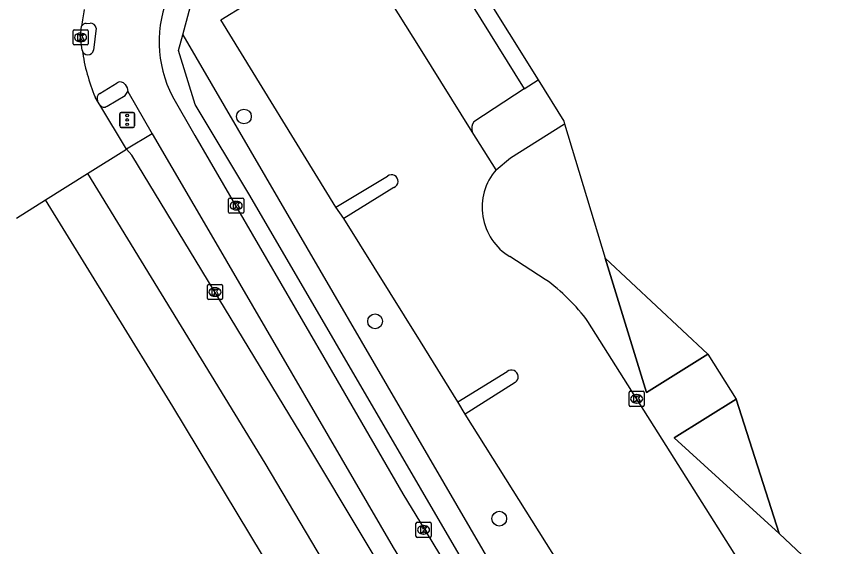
# Model space of a CAD drawing. Extents: x 158461 to 159795, y 387220 to 388672.
# Drawn here: x 158473.2 to 158527.4, y 387787.4 to 387822.6 of the extents above; entities that cross this region are included whole.
import ezdxf

# ---------------------------------------------------------------- set-up
doc = ezdxf.new("R2010")
doc.units = 0
for name, color, linetype in [('IMGEO_Berm_groen', 7, 'Continuous'), ('IMGEO_Boom', 7, 'Continuous'), ('IMGEO_Fietspad_gesloten', 7, 'Continuous'), ('IMGEO_Kolk', 7, 'Continuous'), ('IMGEO_Pand', 7, 'Continuous'), ('IMGEO_Pand_overbouw', 7, 'Continuous'), ('IMGEO_Rijbaan_lokaal_open', 7, 'Continuous'), ('IMGEO_Rijbaan_regionaal_gesloten', 7, 'Continuous'), ('IMGEO_Verkeersregelinstallatiepaal', 7, 'Continuous'), ('IMGEO_Voetpad_open', 7, 'Continuous')]:
    doc.layers.add(name, color=color, linetype=linetype)

msp = doc.modelspace()

# ---------------------------------------------------------------- linework, layer by layer
at = {"layer": 'IMGEO_Berm_groen'}
for points in [[(158484.237, 387821.378), (158506.024, 387783.964), (158509.758, 387777.954), (158515.06, 387769.897), (158527.238, 387750.747), (158548.722, 387717.403), (158561.527, 387695.629), (158567.142, 387685.228)], [(158494.925, 387809.202), (158494.382, 387809.941)], [(158502.966, 387796.221), (158502.484, 387797.039)]]:
    msp.add_lwpolyline(points, dxfattribs=at)
at = {"layer": 'IMGEO_Boom'}
for centre in [(158488.3, 387815.963), (158496.998, 387802.378), (158505.228, 387789.288)]:
    msp.add_circle(centre, 0.489, dxfattribs=at)
at = {"layer": 'IMGEO_Fietspad_gesloten'}
for points in [[(158477.833, 387822.143), (158478.1, 387822.164)], [(158478.508, 387821.823), (158478.322, 387820.356)], [(158478.749, 387817.493), (158479.896, 387818.205)], [(158480.415, 387818.084), (158480.558, 387817.875), (158480.61, 387817.627)], [(158480.61, 387817.627), (158482.21, 387814.816)], [(158483.565, 387817.298), (158485.048, 387814.702), (158493.586, 387799.98), (158498.845, 387790.928), (158500, 387789.02), (158504.092, 387782.258), (158504.386, 387781.795), (158507.961, 387776.157)], [(158482.21, 387814.816), (158486.282, 387807.855), (158498.197, 387787.378), (158500, 387784.423), (158502.337, 387780.592), (158505.466, 387775.464), (158505.545, 387775.285)]]:
    msp.add_lwpolyline(points, dxfattribs=at)
for centre, radius, start, end in [((158490.501, 387820.927), 7.828, 155.6019, 207.6198), ((158478.105, 387821.755), 0.409, 9.5175, 90.7058), ((158477.828, 387821.816), 0.327, 89.0838, 155.2674), ((158477.95, 387820.427), 0.379, 189.3956, 349.222), ((158480.095, 387817.885), 0.377, 31.9188, 121.8341), ((158478.944, 387817.157), 0.389, 120.1412, 206.3984)]:
    msp.add_arc(centre, radius, start, end, dxfattribs=at)
at = {"layer": 'IMGEO_Kolk'}
for p, q in [((158476.966, 387820.785), (158476.966, 387821.637)), ((158477.041, 387821.711), (158477.893, 387821.711)), ((158477.967, 387821.637), (158477.967, 387820.785)), ((158477.454, 387821.491), (158477.479, 387821.491)), ((158477.893, 387820.711), (158477.041, 387820.711)), ((158477.477, 387820.931), (158477.452, 387820.931)), ((158487.284, 387809.627), (158487.284, 387810.479)), ((158487.359, 387810.553), (158488.211, 387810.553)), ((158487.772, 387810.333), (158487.797, 387810.333)), ((158488.285, 387810.479), (158488.285, 387809.627)), ((158487.795, 387809.773), (158487.77, 387809.773)), ((158488.211, 387809.553), (158487.359, 387809.553)), ((158485.953, 387804.82), (158486.805, 387804.82)), ((158485.878, 387803.894), (158485.878, 387804.746)), ((158486.366, 387804.6), (158486.391, 387804.6)), ((158486.879, 387804.746), (158486.879, 387803.894)), ((158486.805, 387803.82), (158485.953, 387803.82)), ((158486.389, 387804.04), (158486.364, 387804.04)), ((158513.84, 387796.81), (158513.84, 387797.662)), ((158513.915, 387797.736), (158514.767, 387797.736)), ((158514.328, 387797.516), (158514.353, 387797.516)), ((158514.841, 387797.662), (158514.841, 387796.81)), ((158514.767, 387796.736), (158513.915, 387796.736)), ((158514.351, 387796.956), (158514.326, 387796.956)), ((158499.708, 387788.122), (158499.708, 387788.974)), ((158499.783, 387789.048), (158500.635, 387789.048)), ((158500.196, 387788.828), (158500.221, 387788.828)), ((158500.709, 387788.974), (158500.709, 387788.122)), ((158500.635, 387788.048), (158499.783, 387788.048)), ((158500.219, 387788.268), (158500.194, 387788.268))]:
    msp.add_line(p, q, dxfattribs=at)
for points in [[(158476.966, 387820.785), (158476.966, 387821.637)], [(158477.041, 387821.711), (158477.893, 387821.711)], [(158477.967, 387821.637), (158477.967, 387820.785)], [(158477.287, 387821.411), (158477.41, 387821.411), (158477.41, 387821.26), (158477.54, 387821.411), (158477.704, 387821.411), (158477.558, 387821.26), (158477.711, 387821.011), (158477.559, 387821.011), (158477.474, 387821.175), (158477.41, 387821.108), (158477.41, 387821.011), (158477.287, 387821.011), (158477.287, 387821.411)], [(158477.893, 387820.711), (158477.041, 387820.711)], [(158487.284, 387809.627), (158487.284, 387810.479)], [(158487.359, 387810.553), (158488.211, 387810.553)], [(158487.605, 387810.253), (158487.728, 387810.253), (158487.728, 387810.102), (158487.858, 387810.253), (158488.022, 387810.253), (158487.876, 387810.102), (158488.029, 387809.853), (158487.877, 387809.853), (158487.792, 387810.017), (158487.728, 387809.95), (158487.728, 387809.853), (158487.605, 387809.853), (158487.605, 387810.253)], [(158488.285, 387810.479), (158488.285, 387809.627)], [(158488.211, 387809.553), (158487.359, 387809.553)], [(158485.953, 387804.82), (158486.805, 387804.82)], [(158485.878, 387803.894), (158485.878, 387804.746)], [(158486.199, 387804.52), (158486.322, 387804.52), (158486.322, 387804.369), (158486.452, 387804.52), (158486.616, 387804.52), (158486.47, 387804.369), (158486.623, 387804.12), (158486.471, 387804.12), (158486.386, 387804.284), (158486.322, 387804.217), (158486.322, 387804.12), (158486.199, 387804.12), (158486.199, 387804.52)], [(158486.879, 387804.746), (158486.879, 387803.894)], [(158486.805, 387803.82), (158485.953, 387803.82)], [(158513.84, 387796.81), (158513.84, 387797.662)], [(158513.915, 387797.736), (158514.767, 387797.736)], [(158514.161, 387797.436), (158514.284, 387797.436), (158514.284, 387797.285), (158514.414, 387797.436), (158514.578, 387797.436), (158514.432, 387797.285), (158514.585, 387797.036), (158514.433, 387797.036), (158514.348, 387797.2), (158514.284, 387797.133), (158514.284, 387797.036), (158514.161, 387797.036), (158514.161, 387797.436)], [(158514.841, 387797.662), (158514.841, 387796.81)], [(158514.767, 387796.736), (158513.915, 387796.736)], [(158499.708, 387788.122), (158499.708, 387788.974)], [(158499.783, 387789.048), (158500.635, 387789.048)], [(158500.029, 387788.748), (158500.152, 387788.748), (158500.152, 387788.597), (158500.282, 387788.748), (158500.446, 387788.748), (158500.3, 387788.597), (158500.453, 387788.348), (158500.301, 387788.348), (158500.216, 387788.512), (158500.152, 387788.445), (158500.152, 387788.348), (158500.029, 387788.348), (158500.029, 387788.748)], [(158500.709, 387788.974), (158500.709, 387788.122)], [(158500.635, 387788.048), (158499.783, 387788.048)]]:
    msp.add_lwpolyline(points, dxfattribs=at)
for centre, start, end in [((158477.043, 387821.635), 91.552, 178.448), ((158477.043, 387821.635), 91.552, 178.448), ((158477.891, 387821.635), 1.552, 88.448), ((158477.891, 387821.635), 1.552, 88.448), ((158477.043, 387820.787), 181.552, 268.448), ((158477.043, 387820.787), 181.552, 268.448), ((158477.891, 387820.787), 271.552, 358.448), ((158477.891, 387820.787), 271.552, 358.448), ((158487.361, 387810.477), 91.552, 178.448), ((158487.361, 387810.477), 91.552, 178.448), ((158488.209, 387810.477), 1.552, 88.448), ((158488.209, 387810.477), 1.552, 88.448), ((158487.361, 387809.629), 181.552, 268.448), ((158487.361, 387809.629), 181.552, 268.448), ((158488.209, 387809.629), 271.552, 358.448), ((158488.209, 387809.629), 271.552, 358.448), ((158485.955, 387804.744), 91.552, 178.448), ((158485.955, 387804.744), 91.552, 178.448), ((158486.803, 387804.744), 1.552, 88.448), ((158486.803, 387804.744), 1.552, 88.448), ((158485.955, 387803.896), 181.552, 268.448), ((158485.955, 387803.896), 181.552, 268.448), ((158486.803, 387803.896), 271.552, 358.448), ((158486.803, 387803.896), 271.552, 358.448), ((158513.917, 387797.66), 91.552, 178.448), ((158513.917, 387797.66), 91.552, 178.448), ((158514.765, 387797.66), 1.552, 88.448), ((158514.765, 387797.66), 1.552, 88.448), ((158513.917, 387796.812), 181.552, 268.448), ((158513.917, 387796.812), 181.552, 268.448), ((158514.765, 387796.812), 271.552, 358.448), ((158514.765, 387796.812), 271.552, 358.448), ((158499.785, 387788.972), 91.552, 178.448), ((158499.785, 387788.972), 91.552, 178.448), ((158500.633, 387788.972), 1.552, 88.448), ((158500.633, 387788.972), 1.552, 88.448), ((158499.785, 387788.124), 181.552, 268.448), ((158499.785, 387788.124), 181.552, 268.448), ((158500.633, 387788.124), 271.552, 358.448), ((158500.633, 387788.124), 271.552, 358.448)]:
    msp.add_arc(centre, 0.0765, start, end, dxfattribs=at)
for centre, major_axis, ratio, start_param, end_param in [((158477.453, 387821.211), (-0.387, 0.002), 0.722429, 4.712389, 7.853982), ((158477.478, 387821.211), (-0.39, 0.002), 0.717154, 1.570796, 4.712389), ((158487.771, 387810.053), (-0.387, 0.002), 0.722429, 4.712389, 7.853982), ((158487.796, 387810.053), (-0.39, 0.002), 0.717154, 1.570796, 4.712389), ((158486.365, 387804.32), (-0.387, 0.002), 0.722429, 4.712389, 7.853982), ((158486.39, 387804.32), (-0.39, 0.002), 0.717154, 1.570796, 4.712389), ((158514.327, 387797.236), (-0.387, 0.002), 0.722429, 4.712389, 7.853982), ((158514.352, 387797.236), (-0.39, 0.002), 0.717154, 1.570796, 4.712389), ((158500.195, 387788.548), (-0.387, 0.002), 0.722429, 4.712389, 7.853982), ((158500.22, 387788.548), (-0.39, 0.002), 0.717154, 1.570796, 4.712389)]:
    msp.add_ellipse(centre, major_axis=major_axis, ratio=ratio, start_param=start_param, end_param=end_param, dxfattribs=at)
at = {"layer": 'IMGEO_Pand'}
for points in [[(158499.908, 387831.032), (158500, 387830.885), (158507.802, 387818.394)], [(158507.802, 387818.394), (158509.51, 387815.659), (158509.563, 387815.483)], [(158509.563, 387815.483), (158512.249, 387806.568)], [(158512.249, 387806.568), (158519.071, 387800.209)], [(158519.071, 387800.209), (158520.945, 387797.209)], [(158520.945, 387797.209), (158523.788, 387788.298)], [(158523.788, 387788.298), (158530.633, 387781.857), (158540.227, 387766.495), (158543.85, 387768.758)]]:
    msp.add_lwpolyline(points, dxfattribs=at)
at = {"layer": 'IMGEO_Pand_overbouw'}
for points in [[(158519.071, 387800.209), (158512.249, 387806.568), (158514.999, 387797.649)], [(158520.945, 387797.209), (158516.838, 387794.655), (158523.788, 387788.298)]]:
    msp.add_lwpolyline(points, close=True, dxfattribs=at)
at = {"layer": 'IMGEO_Rijbaan_lokaal_open'}
for points in [[(158503.444, 387814.946), (158500, 387820.452), (158495.145, 387828.214)], [(158494.382, 387809.941), (158486.771, 387822.384), (158490.072, 387824.441)], [(158505.02, 387812.426), (158503.444, 387814.946)], [(158494.382, 387809.941), (158497.824, 387812.012)], [(158498.247, 387811.263), (158494.925, 387809.202)], [(158502.484, 387797.039), (158500, 387801.036), (158494.925, 387809.202)], [(158508.283, 387805.159), (158505.941, 387806.671)], [(158528.078, 387776.112), (158527.598, 387776.252), (158511.112, 387802.36)], [(158502.484, 387797.039), (158505.756, 387799.049)], [(158506.278, 387798.32), (158502.966, 387796.221)], [(158510.564, 387784.118), (158502.966, 387796.221)]]:
    msp.add_lwpolyline(points, dxfattribs=at)
for centre, radius, start, end in [((158507.89, 387809.934), 3.801, 139.0341, 239.1503), ((158498.091, 387811.669), 0.435, 290.9661, 127.9454), ((158500.963, 387794.931), 12.578, 36.2029, 54.4079), ((158506.034, 387798.697), 0.449, 302.9209, 128.2882)]:
    msp.add_arc(centre, radius, start, end, dxfattribs=at)
at = {"layer": 'IMGEO_Rijbaan_regionaal_gesloten'}
for points in [[(158477.576, 387820.365), (158477.467, 387821.211), (158477.507, 387821.747), (158477.531, 387821.953)], [(158478.596, 387816.984), (158478.43, 387817.251)], [(158478.743, 387816.747), (158478.596, 387816.984)], [(158480.511, 387813.808), (158478.743, 387816.747)], [(158477.923, 387812.186), (158480.511, 387813.808)], [(158504.155, 387774.671), (158502.166, 387778.074), (158500, 387781.694), (158492.476, 387794.267), (158480.865, 387813.406), (158480.511, 387813.808)], [(158475.146, 387810.445), (158477.923, 387812.186)], [(158477.923, 387812.186), (158489.694, 387792.973), (158508.177, 387761.763), (158510.939, 387758.288)], [(158473.207, 387809.229), (158475.146, 387810.445)], [(158630.017, 387546.716), (158625.563, 387554.193), (158620.691, 387561.825), (158616.133, 387569.197), (158612.966, 387574.634), (158609.615, 387580.179), (158598.633, 387598.542), (158587.632, 387617.275), (158579.289, 387631.739), (158568.845, 387649.844), (158555.919, 387672.106), (158545.402, 387690.397), (158537.295, 387704.498), (158531.024, 387715.403), (158522.207, 387730.738), (158516.02, 387741.498), (158507.655, 387756.047), (158495.552, 387776.889), (158483.583, 387796.737), (158475.146, 387810.445)]]:
    msp.add_lwpolyline(points, dxfattribs=at)
for centre, radius, start, end in [((158493.504, 387820.002), 16.091, 169.0731, 173.0352), ((158490.106, 387822.127), 12.653, 188.0053, 202.6668)]:
    msp.add_arc(centre, radius, start, end, dxfattribs=at)
at = {"layer": 'IMGEO_Verkeersregelinstallatiepaal'}
for p, q in [((158480.16, 387816.237), (158480.95, 387816.237)), ((158480.95, 387816.237), (158480.16, 387816.237)), ((158480.06, 387815.337), (158480.06, 387816.137)), ((158480.06, 387816.137), (158480.06, 387815.337)), ((158481.05, 387816.137), (158481.05, 387815.337)), ((158481.05, 387815.337), (158481.05, 387816.137)), ((158480.95, 387815.237), (158480.16, 387815.237)), ((158480.16, 387815.237), (158480.95, 387815.237))]:
    msp.add_line(p, q, dxfattribs=at)
for centre in [(158480.555, 387816.027), (158480.555, 387815.737), (158480.555, 387815.447)]:
    msp.add_circle(centre, 0.085, dxfattribs=at)
for centre, start, end in [((158480.16, 387816.137), 90, 180), ((158480.16, 387816.137), 90, 180), ((158480.95, 387816.137), 0, 90), ((158480.95, 387816.137), 360, 90), ((158480.16, 387815.337), 180, 270), ((158480.16, 387815.337), 180, 270), ((158480.95, 387815.337), 270, 0), ((158480.95, 387815.337), 270, 0)]:
    msp.add_arc(centre, 0.1, start, end, dxfattribs=at)
at = {"layer": 'IMGEO_Voetpad_open'}
for points in [[(158495.923, 387828.177), (158499.176, 387830.203), (158500, 387828.877), (158506.885, 387817.797)], [(158484.237, 387821.378), (158485, 387824.221), (158487.671, 387828.745), (158488.184, 387829.067)], [(158547.445, 387716.616), (158525.962, 387750), (158508.527, 387777.094), (158508.513, 387777.116), (158504.739, 387783.19), (158500, 387791.321), (158488.697, 387810.722), (158485.074, 387816.76), (158483.961, 387820.346), (158484.237, 387821.378)], [(158506.885, 387817.797), (158507.802, 387818.394)], [(158479.234, 387816.653), (158480.422, 387817.367), (158480.61, 387817.627)], [(158506.885, 387817.797), (158503.543, 387815.619)], [(158505.02, 387812.426), (158505.971, 387813.214), (158509.563, 387815.483)], [(158482.21, 387814.816), (158480.511, 387813.808)], [(158519.071, 387800.209), (158514.999, 387797.649), (158512.249, 387806.568)], [(158523.788, 387788.298), (158516.838, 387794.655), (158520.945, 387797.209)]]:
    msp.add_lwpolyline(points, dxfattribs=at)
for centre, radius, start, end in [((158479.031, 387816.922), 0.337, 211.3068, 307.0174), ((158504.166, 387815.184), 0.76, 145.0553, 198.208)]:
    msp.add_arc(centre, radius, start, end, dxfattribs=at)

doc.saveas('drawing.dxf')
